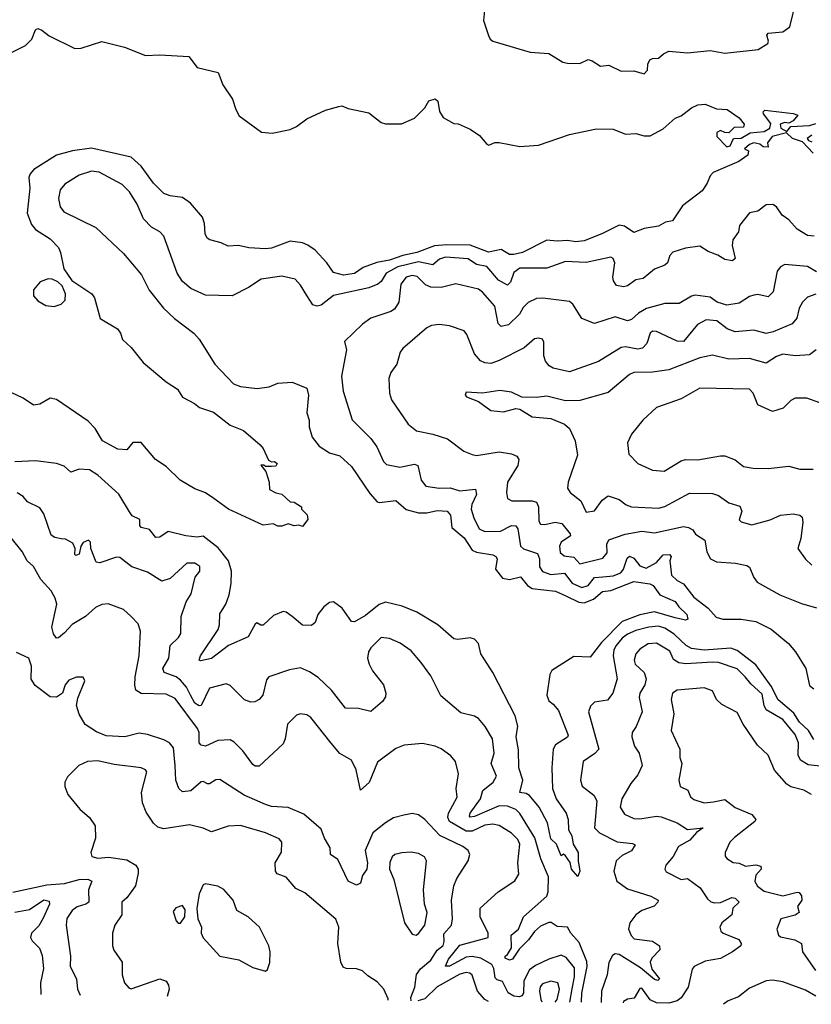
# Model space of a CAD drawing. Extents: x 1552294 to 1694791, y 811929 to 917222.
# Tile 402 of 643: x 1647748 to 1651573, y 830722 to 835479. Entities that reach past the tile are written whole.
import ezdxf

# ---------------------------------------------------------------- set-up
doc = ezdxf.new("R2010")
doc.units = 0

msp = doc.modelspace()

# ---------------------------------------------------------------- linework, layer by layer
at = {"layer": '0CON10XD'}
for points in [[(1649994.5, 835524.5), (1649989.2, 835475), (1650013.5, 835403.5), (1650022, 835385), (1650035, 835376), (1650215, 835322.5), (1650305, 835316.7), (1650372.5, 835275), (1650395, 835268.8), (1650455, 835267.1), (1650495, 835287.1), (1650515, 835281.4), (1650555, 835255.4), (1650595, 835259.6), (1650655, 835230.9), (1650715, 835232.2), (1650765, 835218.6), (1650781.4, 835235), (1650783.1, 835265), (1650793.7, 835286.3), (1650805, 835292.5), (1650835, 835293.8), (1650858.8, 835315), (1650885, 835328), (1650975, 835319.3), (1651085, 835330.8), (1651155, 835317.1), (1651316.7, 835335), (1651363.3, 835365), (1651366, 835375), (1651357.5, 835405), (1651365, 835414), (1651435, 835421.4), (1651468.8, 835445), (1651500.7, 835570.7)], [(1647635, 835285.8), (1647776, 835354), (1647806.2, 835385), (1647825, 835431.2), (1647835, 835437.5), (1647855, 835429.2), (1647890.7, 835400.7), (1648015, 835340), (1648045, 835342.2), (1648145, 835374.2), (1648255, 835346.4), (1648356.6, 835306.6), (1648425, 835310), (1648565, 835301.4), (1648605, 835249.2), (1648706.2, 835225), (1648728.8, 835165), (1648775.6, 835095.6), (1648791.9, 835045), (1648808.6, 835015), (1648915.7, 834935.7), (1648968.3, 834931.7), (1649055, 834948.8), (1649085, 834963.3), (1649135, 835001.2), (1649225, 835042.5), (1649289.3, 835060.7), (1649305, 835062.5), (1649335, 835050), (1649435, 835030), (1649495, 834982.5), (1649515, 834976.7), (1649593, 834977), (1649655, 835003.3), (1649706, 835054), (1649725, 835087.5), (1649755, 835097.5), (1649768.8, 835085), (1649775.9, 835035.9), (1649795, 835007.5), (1649845, 834977.5), (1649866.4, 834976.4), (1649925, 834950), (1649969.5, 834919.5), (1650005, 834877.5), (1650015, 834873.3), (1650043.6, 834886.4), (1650065, 834886.7), (1650165, 834867.5), (1650255, 834873.3), (1650405, 834924), (1650535, 834952.5), (1650615, 834951.2), (1650675, 834925.8), (1650725, 834928.9), (1650765, 834917.5), (1650795, 834918.6), (1650857.6, 834952.4), (1650915, 835002.9), (1650944.4, 835015.6), (1650995, 835054), (1651025, 835068.8), (1651059.5, 835070.5), (1651115, 835048.8), (1651166, 835045), (1651224, 835005), (1651249.2, 834975), (1651245, 834960), (1651201.2, 834958.8), (1651175, 834933.3), (1651155, 834934.4), (1651135, 834943.8), (1651116.7, 834935), (1651116, 834915), (1651165, 834865.8), (1651180.5, 834869.5), (1651196.7, 834905), (1651235, 834907.1), (1651277.7, 834932.3), (1651345, 834939.5), (1651372.5, 834955), (1651378.3, 834978.3), (1651342.5, 835025), (1651340, 835035), (1651348.3, 835041.7), (1651486.2, 835026.2), (1651508.3, 835018.3), (1651485, 834990), (1651465, 834980), (1651445, 834982.5), (1651422.5, 834975), (1651426.2, 834955), (1651455, 834940), (1651475, 834963.8), (1651565, 834968.1), (1651595, 834978)], [(1651581.4, 834835), (1651530, 834890), (1651482.9, 834905), (1651453, 834933), (1651384.5, 834915.5), (1651361.2, 834885), (1651365, 834863.3), (1651340, 834865), (1651325, 834877.5), (1651295, 834883.8), (1651275, 834876.2), (1651250, 834855), (1651270, 834845), (1651265.8, 834824.2), (1651222.5, 834795), (1651099.1, 834740.9), (1651084.5, 834725.5), (1651070, 834690), (1651045, 834652), (1650950.3, 834579.7), (1650902.5, 834507.5), (1650868.3, 834501.7), (1650835, 834482), (1650765, 834470.8), (1650715, 834450.6), (1650671.1, 834481.1), (1650645, 834486.9), (1650561.5, 834445), (1650475, 834410.5), (1650435, 834405.3), (1650395, 834412.8), (1650345, 834409.1), (1650295, 834414.4), (1650178.2, 834355), (1650135, 834344.1), (1650115, 834345.4), (1650075, 834369.5), (1650013.1, 834356.9), (1649925, 834390.3), (1649812.1, 834392.1)], [(1651575, 834921.2), (1651552.5, 834905), (1651560, 834895), (1651575, 834890)], [(1649812.1, 834392.1), (1649753.1, 834386.9), (1649666.7, 834355), (1649599.3, 834340.7), (1649535, 834318), (1649473, 834307), (1649407.3, 834282.7), (1649365, 834253.1), (1649312.5, 834245), (1649265, 834258.1), (1649232.5, 834305), (1649175, 834365.5), (1649140.6, 834390.6), (1649115, 834401.1), (1649055, 834408.9), (1648964.1, 834375.9), (1648935, 834372.4), (1648855, 834377.1), (1648805, 834388.9), (1648755.7, 834385.7), (1648721.7, 834401.7), (1648666.1, 834416.1), (1648654.4, 834424.4), (1648644.2, 834445), (1648640.8, 834495), (1648632, 834525), (1648573, 834593), (1648535, 834620.9), (1648475, 834628.9), (1648445, 834639.6), (1648395, 834689.1), (1648335, 834772), (1648287.3, 834815), (1648095, 834858.6), (1648003.8, 834845), (1647925, 834824.7), (1647815.6, 834755), (1647798.2, 834735), (1647792.7, 834717.3), (1647796.6, 834665), (1647783.3, 834545), (1647805, 834490.5), (1647825, 834465.4), (1647895, 834420.6), (1647935, 834378), (1647945.6, 834355), (1647961.4, 834275), (1647999.2, 834219.2), (1648096, 834155), (1648108.6, 834135), (1648136, 834035), (1648220, 833985), (1648235.8, 833965), (1648244.3, 833934.3), (1648286, 833895), (1648345, 833822.5), (1648455, 833729.2), (1648511.2, 833695), (1648535, 833656.2), (1648593.3, 833625), (1648616.2, 833605), (1648685, 833582.5), (1648765, 833519.5), (1648830, 833495), (1648910, 833425), (1648925, 833406.7), (1648950.7, 833350.7), (1648965, 833342.5), (1648980, 833345), (1648992.5, 833335), (1648985, 833322.5), (1648965, 833320), (1648935, 833320), (1648927, 833327), (1648913, 833327), (1648937, 833297), (1648953.3, 833245), (1648955, 833210), (1648985, 833192.5), (1649015, 833187.5), (1649055, 833150), (1649075, 833147.5), (1649110, 833125), (1649110, 833115), (1649137, 833087), (1649140, 833065), (1649115, 833030), (1649097.5, 833037.5), (1649075, 833033.8), (1649045, 833043.3), (1649015, 833032.5), (1648995, 833032.5), (1648973, 833043), (1648925, 833036.7), (1648756.7, 833115), (1648685.8, 833165.8), (1648645, 833193.3), (1648595, 833213.3), (1648523.3, 833255), (1648455, 833320), (1648404.3, 833354.3), (1648335, 833436.7), (1648295, 833436.7), (1648265, 833401.2), (1648222.5, 833405), (1648148, 833445), (1648113.4, 833503.4), (1648078.8, 833538.8), (1647925, 833644.4), (1647895, 833650), (1647845, 833622.2), (1647815, 833617.1), (1647765, 833650), (1647647.5, 833705)], [(1651587.2, 834432.8), (1651555, 834436), (1651505, 834467.7), (1651465, 834512.5), (1651432.5, 834535), (1651405.6, 834575), (1651386.7, 834586.7), (1651355, 834585.3), (1651315, 834554.6), (1651275, 834545.6), (1651226.7, 834485), (1651222, 834455), (1651194.4, 834415), (1651191.4, 834388.6), (1651205.6, 834325), (1651192.5, 834315), (1651155, 834320.5), (1651122.2, 834342.2), (1651075, 834358.9), (1651035, 834385.5), (1650965, 834375.4), (1650903.3, 834356.7), (1650890.2, 834339.8), (1650878.1, 834305), (1650866.1, 834293.9), (1650815, 834273.5), (1650760.6, 834229.4), (1650725, 834222.1), (1650685, 834193.6), (1650665, 834188.2), (1650631.2, 834195), (1650617.8, 834217.8), (1650614.5, 834235), (1650624.4, 834305), (1650615, 834326.2), (1650605, 834332), (1650485, 834306.9), (1650385, 834311.8), (1650295, 834279.3), (1650165, 834279.4), (1650135, 834257.8), (1650119.4, 834210.6), (1650105, 834197.3), (1650061.3, 834221.3), (1650005, 834286.5), (1649955, 834297), (1649915, 834324.3), (1649805, 834331.9), (1649777.1, 834322.9), (1649745, 834294.7), (1649675, 834309), (1649574.9, 834285.1), (1649518, 834255), (1649495.2, 834214.8), (1649479.1, 834200.9), (1649435, 834183.2), (1649265, 834146.9), (1649205, 834100), (1649185, 834096), (1649165, 834102), (1649135, 834147.5), (1649105, 834197.5), (1649078.8, 834225), (1649015, 834240), (1648915, 834226.4), (1648854.3, 834185), (1648775, 834145.3), (1648645, 834148.9), (1648575, 834180.4), (1648534.8, 834214.8), (1648508.2, 834255), (1648443.9, 834433.9), (1648425, 834454.3), (1648385, 834477.5), (1648346.5, 834516.5), (1648315, 834588.1), (1648278.3, 834648.3), (1648242.9, 834682.9), (1648132.4, 834742.4), (1648095, 834747.3), (1648035, 834728.9), (1647965.3, 834684.7), (1647943.2, 834656.8), (1647936.2, 834615), (1647943.5, 834575), (1647961.7, 834551.7), (1648115.3, 834475.3), (1648249.7, 834349.7), (1648336.4, 834246.4), (1648373, 834173), (1648442.2, 834085), (1648495.8, 834035), (1648589.4, 833965), (1648615.6, 833935), (1648690.4, 833815), (1648780.4, 833720.4), (1648815, 833707.2), (1648895, 833697.1), (1648953.3, 833705), (1648995, 833722.5), (1649065, 833727.5), (1649135, 833699.2), (1649143.3, 833665), (1649135, 833580), (1649146.2, 833545), (1649147.3, 833512.7)], [(1651598.6, 834261.4), (1651555, 834286.8), (1651445, 834296.2), (1651424, 834286), (1651407.5, 834265), (1651388.9, 834165), (1651365, 834140.6), (1651315, 834151.1), (1651295, 834148.9), (1651275, 834142.2), (1651225, 834109.3), (1651165, 834100.4), (1651117.5, 834115), (1651085, 834138.8), (1651011.8, 834148.2), (1650995, 834144.3), (1650935, 834108.9), (1650865, 834108.5), (1650776.1, 834083.9), (1650738.7, 834061.3), (1650705, 834030.8), (1650685, 834023.8), (1650625, 834044.5), (1650525, 834010.9), (1650465, 834035.7), (1650421.4, 834105), (1650405, 834118.1), (1650275.4, 834134.6), (1650245, 834132.9), (1650205, 834113.1), (1650180.5, 834089.5), (1650163.4, 834056.6), (1650110, 834005), (1650075, 833997.1), (1650060.7, 834010.7), (1650043.5, 834095), (1649985, 834162.5), (1649965, 834177.1), (1649855, 834203.5), (1649785, 834185.4), (1649735, 834186.5), (1649708.5, 834198.5), (1649668.6, 834238.6), (1649645, 834242.9), (1649615, 834234.6), (1649589, 834201), (1649579.4, 834115), (1649559, 834081), (1649541, 834069), (1649445, 834037.5), (1649405, 834008.5), (1649318.2, 833925), (1649327.3, 833885), (1649303.4, 833756.6), (1649311.1, 833685), (1649355.3, 833545.3), (1649445, 833455.5), (1649472.9, 833415), (1649505.3, 833345.3), (1649520.2, 833330.2), (1649585, 833317.5), (1649655, 833332.3), (1649672.2, 833325), (1649687.3, 833255), (1649710, 833225), (1649775, 833216.6), (1649828, 833218), (1649875, 833203.3), (1649951.1, 833211.1), (1649954.6, 833185), (1649932.9, 833137.1), (1649930, 833115), (1649941.8, 833071.8), (1649968.7, 833018.7), (1649995, 833006.3), (1650071.6, 833008.4), (1650125, 833035.4), (1650145, 833034.4), (1650155, 833020), (1650168.2, 832935), (1650182.4, 832922.4), (1650250.5, 832900.5), (1650260.2, 832875), (1650260, 832835), (1650275, 832813.1), (1650315, 832799.4), (1650380, 832805), (1650417.4, 832757.4), (1650465, 832735.2), (1650494.7, 832745), (1650525.4, 832784.6), (1650565, 832787.8), (1650615, 832792.4), (1650652.8, 832807.2), (1650665.6, 832824.4), (1650682.9, 832877.1), (1650695, 832886.9), (1650715, 832877.5), (1650745, 832840.3), (1650775, 832829.5), (1650825, 832856.9), (1650857, 832893), (1650887.5, 832895), (1650896.2, 832885), (1650889.3, 832865), (1650897.5, 832795), (1650925, 832770), (1650955, 832754.1), (1651005, 832688.5), (1651075, 832635.6), (1651113.3, 832593.3), (1651145, 832582.7), (1651235, 832582.7), (1651305, 832570.9), (1651379.2, 832535), (1651462.5, 832465), (1651496.2, 832425), (1651546, 832345), (1651565, 832262.5), (1651585.7, 832245.7)], [(1647915, 834093.4), (1647948, 834105), (1647967.1, 834125), (1647970, 834155), (1647952.9, 834192.9), (1647933, 834213), (1647905, 834225.7), (1647885, 834227.1), (1647846.7, 834213.3), (1647815.4, 834174.6), (1647815.4, 834145), (1647835, 834121.1), (1647875, 834097.8), (1647915, 834093.4)], [(1651595, 834154), (1651555, 834138.8), (1651530, 834115), (1651514.8, 834085.2), (1651502.5, 834037.5), (1651480.6, 834009.4), (1651389.4, 833970.6), (1651355, 833963.4), (1651295, 833979.2), (1651205, 833971.9), (1651166.4, 833986.4), (1651116.4, 834025), (1651065, 834030), (1651023.5, 834006.5), (1650955, 833924.5), (1650925, 833925.5), (1650825, 833972.2), (1650805, 833974.3), (1650795, 833964), (1650779.1, 833915), (1650757.9, 833892.1), (1650735, 833887.2), (1650675, 833898.2), (1650655, 833895.3), (1650545, 833827.3), (1650405, 833777.9), (1650326, 833795), (1650306.9, 833806.9), (1650289.1, 833829.1), (1650280.4, 833855), (1650280.7, 833920.7), (1650273.8, 833935), (1650255, 833941.4), (1650235, 833936.9), (1650185, 833894.5), (1650065, 833832), (1650025, 833818.2), (1649995, 833820.8), (1649975, 833831.2), (1649945.3, 833865), (1649909.1, 833959.1), (1649895, 833975.6), (1649825, 834000), (1649775, 834006.5), (1649737.8, 834002.2), (1649715, 833991.1), (1649599.1, 833890.9), (1649586.6, 833873.4), (1649570, 833815), (1649540.6, 833775), (1649531.4, 833745), (1649535.4, 833675.4), (1649545, 833642), (1649624.6, 833524.6), (1649665, 833493.3), (1649745, 833477.1), (1649815, 833454.4), (1649894.6, 833394.6), (1649935, 833378.1), (1649955, 833373.3), (1650065, 833391.2), (1650125, 833381.2), (1650149.7, 833369.7), (1650159.5, 833355), (1650155.4, 833324.6), (1650105.4, 833244.6), (1650099.5, 833195), (1650105.6, 833165.6), (1650125.4, 833155.4), (1650225, 833155.3), (1650245, 833147.7), (1650255.2, 833125.2), (1650256.6, 833056.6), (1650265, 833041.8), (1650285, 833040.3), (1650335, 833051.6), (1650368, 833045), (1650408, 832995), (1650410, 832985), (1650364.6, 832955), (1650357.1, 832935), (1650360.4, 832905), (1650378.7, 832888.7), (1650425, 832881.9), (1650455, 832850), (1650565, 832877.5), (1650586.1, 832903.9), (1650585.9, 832945), (1650594, 832966), (1650674, 832994)], [(1651597.1, 833885), (1651565, 833860), (1651495, 833855.7), (1651435, 833863.8), (1651405, 833852.7), (1651355, 833819.1), (1651275, 833842.4), (1651175, 833838.5), (1651095, 833858), (1651034.4, 833845.6), (1650885, 833788.2), (1650805, 833775.8), (1650715, 833774.6), (1650695, 833764.5), (1650592.1, 833677.9), (1650455, 833640), (1650385, 833637.1), (1650295, 833661.1), (1650244.3, 833654.3), (1650175, 833656.2), (1650125, 833679.2), (1650067.9, 833687.9), (1649984.1, 833674.1), (1649905, 833680), (1649900, 833665), (1649907.7, 833657.7), (1649965, 833634), (1650025, 833590.8), (1650085, 833584.3), (1650145, 833600), (1650165, 833597.5), (1650225, 833560.8), (1650315, 833551.8), (1650380, 833525), (1650405, 833504.2), (1650432.7, 833445), (1650443.8, 833375), (1650397.5, 833245), (1650395.6, 833215.6), (1650407.5, 833195), (1650459.1, 833155), (1650485, 833100), (1650525, 833105.6), (1650562, 833158), (1650592, 833178), (1650645, 833161.5), (1650679.2, 833135), (1650705, 833125.5), (1650835, 833119.2), (1650865, 833127.5), (1650985, 833191.5), (1651095, 833190), (1651125, 833180.4), (1651175.3, 833145.3), (1651228.1, 833128.1), (1651236.9, 833105), (1651225, 833063.3), (1651235, 833053.1), (1651285, 833039.4), (1651375, 833063.1), (1651425, 833085.7), (1651485, 833092.5), (1651517.5, 833085), (1651528.8, 833075), (1651532.3, 833052.3), (1651522.9, 832972.9), (1651508, 832925), (1651545, 832872), (1651575, 832844)], [(1651615, 833628.6), (1651551.1, 833651.1), (1651495, 833650.8), (1651475, 833640), (1651437, 833603), (1651385, 833586.7), (1651315, 833619.2), (1651291.8, 833675), (1651273.8, 833693.8), (1651035, 833699.1), (1650945, 833647.8), (1650825, 833605.8), (1650758.6, 833545), (1650703.8, 833476.2), (1650684.4, 833435), (1650690.7, 833380.7), (1650735, 833334.3), (1650805, 833302.7), (1650862.4, 833297.6), (1650945, 833348.1), (1650965, 833354.4), (1651025, 833353.3), (1651135, 833372.7), (1651155, 833371.5), (1651205, 833353.3), (1651245, 833320), (1651293, 833313), (1651365, 833310.8), (1651465, 833322.5), (1651517.5, 833307.5), (1651582.7, 833307.3)], [(1649147.3, 833512.7), (1649161.7, 833461.7), (1649195, 833419.2), (1649245, 833386.5), (1649295, 833372.5), (1649350.8, 833320.8), (1649440.5, 833190.5), (1649475, 833150), (1649486.5, 833146.5), (1649565, 833156), (1649615, 833112.1), (1649675, 833096.9), (1649715, 833097.2), (1649765, 833108.3), (1649814, 833105), (1649830, 833085), (1649836.8, 833025), (1649895, 832975.3), (1649935, 832916.9), (1649955, 832907.2), (1650035, 832894.5), (1650048.9, 832885), (1650054.5, 832874.5), (1650047.1, 832825), (1650081.4, 832781.4), (1650114.7, 832774.7), (1650167.5, 832787.5), (1650202.3, 832745), (1650225, 832731.2), (1650337.5, 832717.5), (1650386.3, 832696.3), (1650449.5, 832665), (1650475, 832661.5), (1650520, 832680), (1650563.9, 832716.1), (1650605, 832722.1), (1650715, 832765.2), (1650793.5, 832753.5), (1650809.1, 832745), (1650841.2, 832701.2), (1650915, 832668.4), (1650932.4, 832642.4), (1650970.9, 832605), (1650976.5, 832583.5), (1650965, 832578.2), (1650915, 832588.9), (1650815, 832618.4), (1650745, 832603.7), (1650659.2, 832570.8), (1650559.4, 832470.6), (1650505, 832400), (1650425, 832402.7), (1650319.4, 832335), (1650309.5, 832315), (1650295.4, 832215), (1650305, 832187.8), (1650325, 832172.8), (1650351.5, 832141.5), (1650398.2, 832021.8), (1650395, 832012.5), (1650337.3, 831975), (1650325.3, 831955), (1650319.1, 831865), (1650322.3, 831765), (1650339.6, 831715), (1650388.8, 831645), (1650398.1, 831615), (1650400, 831565), (1650415.4, 831535.4), (1650422.8, 831495), (1650446.6, 831455), (1650445.8, 831415), (1650454.6, 831365.4), (1650445, 831340), (1650414.8, 831374.8), (1650407.3, 831407.3), (1650385, 831440), (1650375, 831447.5), (1650365, 831440), (1650341.1, 831495), (1650315, 831520.8), (1650298.5, 831598.5), (1650258.2, 831675), (1650211.2, 831731.2), (1650195, 831740.3), (1650164.2, 831745), (1650179.8, 831805), (1650160, 831865), (1650157.9, 831952.1), (1650147.4, 832015), (1650155.3, 832065.3), (1650141.8, 832115), (1650033.6, 832325), (1649976.9, 832415), (1649964.2, 832465), (1649945, 832485.8), (1649925, 832492.5), (1649865, 832484.2), (1649845, 832488), (1649768, 832555), (1649666.4, 832616.4), (1649596.4, 832646.4), (1649515, 832664.7), (1649485, 832654.1), (1649419.2, 832600.8), (1649365, 832569.6), (1649351.3, 832571.3), (1649306.1, 832636.1), (1649265, 832666.8), (1649245, 832662.8), (1649218.3, 832641.7), (1649189.1, 832605), (1649175, 832566), (1649157.5, 832552.5), (1649115, 832553.3), (1649065, 832595.6), (1649035, 832616.9), (1649020.7, 832619.3), (1648975, 832600), (1648925, 832553.3), (1648913.6, 832553.6), (1648894.3, 832565.7), (1648885, 832558.8), (1648851.9, 832498.1), (1648757.5, 832455), (1648675, 832392.1), (1648621.1, 832381.1), (1648615.8, 832385), (1648622.3, 832405), (1648706.6, 832533.4), (1648713.2, 832555), (1648715, 832608.8), (1648743.6, 832655), (1648759.5, 832700.5), (1648769.7, 832755), (1648771.4, 832815), (1648757.4, 832865), (1648707.7, 832927.7), (1648635, 832983.5), (1648605, 832979.7), (1648550, 832985), (1648465, 833006.4), (1648425, 832979.2), (1648405, 832978), (1648375, 833015.8), (1648334.4, 833025), (1648327.8, 833035), (1648328.6, 833065), (1648292.1, 833082.1), (1648279.3, 833100.7), (1648226.7, 833186.7), (1648125, 833279.1), (1648085, 833304), (1648035, 833307.6), (1647995, 833292.5), (1647962.7, 833322.7), (1647925, 833335.4), (1647825, 833347.8), (1647723.8, 833343.8)], [(1650463.3, 830731.7), (1650465, 830776.2), (1650490.6, 830905), (1650488.7, 830928.7), (1650451.1, 831021.1), (1650410.9, 831065), (1650395, 831095.4), (1650345, 831098.2), (1650316.9, 831116.9), (1650305, 831117.1), (1650265, 831099.6), (1650235, 831074.3), (1650206.1, 831033.9), (1650161.3, 830988.7), (1650129.4, 830940.6), (1650114.7, 830934.7), (1650093.1, 830945), (1650094, 830955), (1650105, 830961.9), (1650125.2, 830995), (1650123.5, 831056.5), (1650158.4, 831085), (1650182.5, 831145), (1650294.5, 831245), (1650300.9, 831265), (1650302.6, 831337.4), (1650266.2, 831425), (1650236.8, 831526.8), (1650164, 831644), (1650145, 831663.2), (1650105, 831679.1), (1650065, 831681), (1649945, 831629.3), (1649925.4, 831625.4), (1649921.2, 831631.2), (1649924.2, 831645), (1649974.2, 831715), (1649986.5, 831755), (1650035.5, 831795), (1650051.5, 831825), (1650026.8, 831885), (1650040, 831935), (1650032.4, 832005), (1649997.7, 832065), (1649965, 832103.3), (1649945, 832114.5), (1649879.8, 832129.8), (1649783, 832213), (1649735, 832308.6), (1649686.2, 832375), (1649639.2, 832429.2), (1649587.1, 832467.1), (1649535, 832490), (1649495, 832494.3), (1649445, 832444.5), (1649433.8, 832425), (1649428.6, 832395), (1649436, 832365), (1649452.9, 832332.9), (1649505.5, 832265), (1649517.1, 832225), (1649515, 832207.5), (1649501.2, 832185), (1649445, 832137.1), (1649385, 832151.8), (1649322.2, 832152.2), (1649255, 832240), (1649190.7, 832300.7), (1649149.1, 832329.1), (1649105, 832348.1), (1649052, 832338), (1648951.2, 832305), (1648940.9, 832289.1), (1648922.7, 832215), (1648905, 832194.4), (1648883.9, 832183.9), (1648865, 832182.5), (1648835, 832192.9), (1648765, 832263.1), (1648745, 832271.1), (1648665, 832250), (1648624.6, 832165.4), (1648615, 832163.8), (1648595, 832176.7), (1648573.9, 832215), (1648553.8, 832253.8), (1648525, 832288.6), (1648503.8, 832305), (1648445.6, 832325), (1648439.1, 832345), (1648468.2, 832395), (1648474.7, 832455), (1648515.7, 832494.3), (1648526.9, 832513.1), (1648528.5, 832595), (1648553, 832667), (1648575.8, 832705), (1648595.3, 832785), (1648618.9, 832815), (1648617.9, 832837.9), (1648593.7, 832853.7), (1648555, 832853.5), (1648475, 832778.9), (1648435, 832766.4), (1648365, 832810), (1648289.2, 832835), (1648231.3, 832881.3), (1648215, 832882.2), (1648135, 832854.6), (1648118.2, 832858.2), (1648091.5, 832925), (1648089.5, 832955), (1648080, 832965), (1648055, 832953.5), (1648043.9, 832935), (1648035, 832896.9), (1648019.7, 832889.7), (1648014.6, 832895), (1648016.2, 832925), (1648005, 832950.8), (1647968.8, 832968.8), (1647948.3, 832971.7), (1647917.3, 832977.3), (1647899.4, 832989.4), (1647865, 833091.4), (1647845, 833120.5), (1647785, 833149.5), (1647764.4, 833175), (1647735, 833193.8)], [(1650674, 832994), (1650755, 833008.2), (1650815, 833000), (1650955, 833030), (1650980, 833025), (1651000, 833015), (1651013.3, 832993.3), (1651059.4, 832965), (1651067.7, 832907.7), (1651086.7, 832875), (1651115, 832860.6), (1651206.4, 832853.6), (1651262.2, 832842.2), (1651275, 832833.8), (1651294.7, 832784.7), (1651311.9, 832761.9), (1651420.5, 832700.5), (1651525, 832658.5), (1651597.5, 832637.5)], [(1650405.9, 830732.2), (1650416.8, 830796.8), (1650428.7, 830855), (1650428.4, 830898.4), (1650388.4, 830948.4), (1650365, 830959.6), (1650305, 830940), (1650241.1, 830908.9), (1650212.2, 830887.8), (1650184.4, 830835), (1650182.7, 830775), (1650175, 830762.5), (1650162.4, 830757.6), (1650135, 830761.5), (1650107.6, 830777.6), (1650081.5, 830831.5), (1650055, 830840.7), (1650045, 830850.6), (1650039.8, 830895), (1650029.5, 830915), (1649976.4, 830945), (1649935, 830953.3), (1649905, 830949.8), (1649825, 830906.7), (1649806, 830906), (1649819.6, 830940.4), (1649875, 831008.3), (1650012, 831045), (1650011.1, 831065), (1649973.1, 831145), (1649973.3, 831186.7), (1650060.8, 831265), (1650140.7, 831319.3), (1650159.5, 831350.5), (1650155.3, 831405), (1650164.3, 831495), (1650155, 831518.2), (1650125, 831548.6), (1650065.2, 831585.2), (1650035, 831592.5), (1649995, 831587.2), (1649935, 831558.7), (1649905, 831558.3), (1649824.7, 831605), (1649817.4, 831625), (1649820.5, 831645), (1649862.6, 831722.6), (1649857.5, 831765), (1649869.1, 831835), (1649854.4, 831895), (1649831.8, 831921.8), (1649785, 831957.1), (1649755, 831970), (1649695, 831982.5), (1649605.7, 831974.3), (1649565, 831958.1), (1649477.4, 831892.6), (1649437, 831793), (1649395, 831756.2), (1649374.4, 831855), (1649350.8, 831900.8), (1649295, 831934), (1649253.6, 831983.6), (1649155, 832107.5), (1649135, 832121.4), (1649105, 832125.6), (1649085, 832118.6), (1649041.5, 832075), (1649031.4, 832005), (1649020.3, 831979.7), (1648905, 831872.7), (1648885, 831873.3), (1648875, 831881.2), (1648825.9, 831945.9), (1648785, 831987.8), (1648765, 831999.4), (1648705, 831997.1), (1648645, 831969.1), (1648625, 831973.6), (1648615.3, 831985.3), (1648615.2, 832034.8), (1648606.7, 832055), (1648499.1, 832199.1), (1648455, 832221.1), (1648335, 832223.8), (1648309.1, 832239.1), (1648303.7, 832263.7), (1648305.9, 832305), (1648324.6, 832405.4), (1648332.2, 832525), (1648319.7, 832559.7), (1648286.2, 832595), (1648250.3, 832630.3), (1648175, 832656.7), (1648145, 832654.4), (1648115, 832640), (1648065.5, 832595), (1648002.2, 832557.8), (1647965, 832516.7), (1647935, 832492.5), (1647925, 832491.2), (1647911.3, 832511.3), (1647902.9, 832545), (1647927.5, 832655), (1647920, 832685), (1647900.3, 832720.3), (1647850, 832775), (1647815, 832837.5), (1647784.5, 832864.5), (1647759.8, 832909.8), (1647706, 832976)], [(1650788, 832545), (1650725, 832528), (1650685, 832509.8), (1650658.7, 832491.3), (1650629.7, 832455), (1650619.7, 832435), (1650616.3, 832405), (1650635.4, 832295), (1650614.6, 832225), (1650587.8, 832192.2), (1650525, 832182), (1650506.8, 832163.2), (1650495.8, 832135), (1650546, 831955), (1650527, 831933), (1650471.1, 831895), (1650457.8, 831805), (1650466.3, 831776.3), (1650522, 831732), (1650537.2, 831705), (1650525.6, 831575), (1650550.4, 831550.4), (1650635, 831507.1), (1650708.4, 831498.4), (1650722, 831492), (1650705, 831463.4), (1650659, 831441), (1650630.4, 831415), (1650619.3, 831365), (1650633.9, 831316.1), (1650685, 831280.6), (1650798, 831245), (1650833.8, 831225), (1650832, 831215), (1650813.6, 831196.4), (1650755, 831174.4), (1650726, 831155), (1650695.8, 831115), (1650690, 831085), (1650702.5, 831055), (1650718, 831038), (1650805, 831026.2), (1650839.2, 831005), (1650841.4, 830985), (1650802, 830945), (1650794.3, 830925), (1650802.3, 830892.3), (1650840, 830845), (1650832.3, 830837.7), (1650815, 830841.7), (1650748.3, 830898.3), (1650645, 830963), (1650625, 830965.2), (1650612.2, 830957.8), (1650595.5, 830924.5), (1650587, 830865), (1650559.7, 830785), (1650557.5, 830730.8)], [(1651585, 832001.2), (1651559.6, 832045), (1651516.2, 832085), (1651488, 832128), (1651413, 832193), (1651378.7, 832258.7), (1651305, 832361.6), (1651215, 832431.3), (1651185, 832443.4), (1651055, 832433.4), (1650995, 832441.5), (1650968.9, 832455), (1650910.1, 832510.1), (1650865, 832540), (1650835, 832548.4), (1650788, 832545)], [(1651645, 831868.9), (1651558.8, 831878.8), (1651521.5, 831901.5), (1651509.7, 831925), (1651511.9, 831985), (1651495.3, 832025), (1651435, 832097.7), (1651355, 832144.6), (1651345.2, 832165), (1651335, 832220.9), (1651280.3, 832270.3), (1651253.9, 832303.9), (1651215, 832343.6), (1651125, 832372.7), (1651095, 832375.8), (1650967.2, 832367.2), (1650932.3, 832372.3), (1650907.7, 832387.7), (1650888.8, 832428.8), (1650825, 832467.3), (1650785, 832463.4), (1650745, 832438.2), (1650725, 832415.5), (1650717.1, 832385), (1650722.2, 832365), (1650766.2, 832325), (1650774.7, 832294.7), (1650768.8, 832265), (1650745.3, 832225), (1650740.9, 832205), (1650755.4, 832135), (1650727.5, 832065), (1650707.5, 832035), (1650705.5, 832015), (1650719.6, 831969.6), (1650741.1, 831935), (1650756.4, 831875), (1650735, 831830), (1650701.1, 831788.9), (1650657.9, 831715), (1650649.2, 831675), (1650670, 831640), (1650715, 831619.3), (1650745, 831617.5), (1650825, 831630.6), (1650847, 831627), (1650925, 831598.9), (1650975, 831566.2), (1651050, 831575), (1651018.2, 831551.8), (1650986.2, 831515), (1650931.4, 831485), (1650905, 831436.2), (1650870, 831395), (1650865.8, 831375), (1650871.3, 831361.3), (1650945, 831324.7), (1650975, 831330.3), (1651036.9, 831285), (1651071.3, 831231.3), (1651087, 831217), (1651105, 831211.5), (1651135, 831214.5), (1651188.5, 831238.5), (1651205, 831234.2), (1651224, 831215), (1651193.9, 831186.1), (1651189.4, 831155), (1651141.5, 831115), (1651131.4, 831095), (1651135.8, 831075), (1651148, 831065), (1651222.5, 831035), (1651233.8, 831015), (1651232.5, 831005), (1651192.5, 830975), (1651135, 830943.8), (1651060.2, 830929.8), (1651007.5, 830905), (1650997.6, 830892.4), (1650978.6, 830805), (1650945, 830752.9), (1650925, 830738.2), (1650885, 830727.5), (1650825, 830729.1), (1650795, 830743.5), (1650755, 830800.5), (1650745, 830798.9), (1650718, 830752), (1650685, 830747.5), (1650665.6, 830735), (1650664.6, 830729.8)], [(1649639.8, 830739.2), (1649638.5, 830755), (1649656.8, 830805), (1649664.6, 830865.4), (1649685, 830893.3), (1649735.3, 830935), (1649765, 830984), (1649794, 831006), (1649799.6, 831025), (1649797.7, 831062.3), (1649834.7, 831105), (1649839.7, 831135), (1649834.2, 831225.8), (1649845.4, 831295), (1649859.5, 831330.5), (1649915.6, 831415), (1649922.9, 831445), (1649914.4, 831465), (1649889.4, 831485), (1649777.5, 831537.5), (1649705.3, 831615.3), (1649675, 831637.1), (1649645, 831644.3), (1649603.4, 831636.6), (1649555, 831623.3), (1649515, 831599.4), (1649455, 831550), (1649417.6, 831465), (1649428.6, 831405), (1649425.6, 831375), (1649404.3, 831345), (1649395, 831306.7), (1649375, 831298), (1649335, 831316.2), (1649285, 831421.9), (1649249.6, 831445), (1649247.6, 831477.6), (1649220.6, 831525), (1649205, 831568.8), (1649120.7, 831640.7), (1649045, 831672.9), (1648965, 831678.1), (1648935, 831687.5), (1648831.9, 831731.9), (1648715, 831807.5), (1648695, 831806.8), (1648665, 831787.3), (1648655, 831786.7), (1648635, 831798.9), (1648625, 831796.5), (1648575, 831752.7), (1648535, 831748.5), (1648516.7, 831765), (1648501.8, 831805), (1648499.3, 831875), (1648491.8, 831961.8), (1648472.5, 831985), (1648445, 832000.6), (1648365.4, 832025.4), (1648325, 832031.5), (1648255.4, 832014.6), (1648165, 832019.4), (1648118.6, 832038.6), (1648064.5, 832074.5), (1648035, 832123.3), (1648022.5, 832165), (1648029.5, 832200.5), (1648062.5, 832285), (1648055, 832302.5), (1648023, 832303), (1647985, 832288), (1647967.5, 832265), (1647954, 832226), (1647925, 832206.7), (1647895, 832208.1), (1647822.1, 832262.1), (1647803.3, 832293.3), (1647805.4, 832355), (1647791.4, 832395), (1647731.8, 832421.8)], [(1651574.2, 831735), (1651537.2, 831757.2), (1651475, 831772.3), (1651455.6, 831785), (1651395, 831853.1), (1651364.3, 831925), (1651313.5, 831973.5), (1651243.9, 832075), (1651215, 832131.4), (1651140.2, 832170.2), (1651115.7, 832195), (1651095, 832236.2), (1651055, 832251.1), (1650925, 832240), (1650902.5, 832225), (1650895.6, 832195), (1650908.5, 832125), (1650895.8, 832045), (1650938, 831955), (1650938.1, 831915), (1650947.1, 831885), (1650932.9, 831805), (1650940, 831775), (1650975.8, 831755.8), (1650989.5, 831725), (1651005, 831711.2), (1651055, 831694.7), (1651099.8, 831700.2), (1651155, 831710.7), (1651205, 831673.4), (1651285, 831639.1), (1651304.5, 831615), (1651300, 831605), (1651201.7, 831528.3), (1651180, 831505), (1651157.1, 831455), (1651157.3, 831437.3), (1651165, 831426.2), (1651195, 831406.9), (1651225, 831403.8), (1651255, 831388.7), (1651305, 831396.3), (1651328.8, 831388.8), (1651331.5, 831375), (1651304.5, 831345.5), (1651299.8, 831315), (1651312.7, 831292.7), (1651345, 831268.9), (1651435, 831246.7), (1651505, 831263.2), (1651515, 831261.4), (1651526.2, 831246.2), (1651528.1, 831225), (1651506, 831195), (1651514.6, 831165), (1651495, 831152.1), (1651426, 831135), (1651406, 831085), (1651415, 831056.7), (1651425, 831048.6), (1651493.7, 831033.7), (1651525.6, 831015), (1651531.2, 830975), (1651593.1, 830885)], [(1649528.3, 830741.1), (1649528.5, 830748.5), (1649507.5, 830795), (1649475, 830831.2), (1649429.5, 830859.5), (1649404.2, 830884.2), (1649375, 830894), (1649325, 830894.3), (1649311.7, 830901.7), (1649299.4, 830925), (1649285.7, 831015), (1649290, 831095), (1649275, 831132.5), (1649125, 831260), (1649081.7, 831281.7), (1649035, 831336), (1648992.7, 831352.7), (1648983.3, 831365), (1648982.2, 831405), (1649012.7, 831457.3), (1649015.3, 831505), (1649001.7, 831521.7), (1648935, 831550.3), (1648815, 831585.4), (1648755, 831582.1), (1648675, 831555.3), (1648635, 831573.3), (1648568.4, 831588.4), (1648445, 831569.5), (1648415, 831578.1), (1648395, 831597.5), (1648359.8, 831649.8), (1648341.2, 831695), (1648337.1, 831745), (1648362.9, 831845), (1648356.2, 831855), (1648335, 831864.4), (1648205, 831880.4), (1648125, 831897.9), (1648075, 831895.3), (1648034.1, 831875.9), (1647978.3, 831821.7), (1647965.7, 831795), (1647965.6, 831775), (1647980, 831735), (1648038.6, 831665), (1648085, 831624), (1648112, 831585), (1648114.2, 831525), (1648091.2, 831455), (1648096.2, 831436.2), (1648125, 831428.6), (1648177.6, 831432.4), (1648265, 831420.3), (1648308.6, 831395), (1648320, 831375), (1648321.1, 831355), (1648307.1, 831295), (1648265, 831237.1), (1648240.8, 831215), (1648241.8, 831155), (1648207.8, 831105), (1648196.5, 831065), (1648195.7, 831005), (1648203.4, 830983.4), (1648242.5, 830925), (1648243.1, 830865), (1648254.3, 830825), (1648275, 830801.4), (1648287.1, 830797.1), (1648425, 830845.4), (1648455, 830832.9), (1648467.3, 830815), (1648470, 830795), (1648459.8, 830759.9)], [(1649663.6, 831056.4), (1649675, 831063.8), (1649705.5, 831105), (1649716.4, 831165), (1649704.4, 831205), (1649699.1, 831275), (1649714.3, 831415), (1649704, 831435), (1649675, 831450), (1649637.6, 831457.6), (1649595, 831453.8), (1649561.2, 831445), (1649547.1, 831435), (1649537.3, 831407.3), (1649535.6, 831375), (1649555.2, 831325.2), (1649608.1, 831115), (1649645, 831060), (1649663.6, 831056.4)], [(1647715, 831263.1), (1647879.8, 831299.8), (1647965, 831306.3), (1648035, 831325.6), (1648076.5, 831326.5), (1648097, 831317), (1648081.2, 831275), (1648081.5, 831215), (1648068, 831205), (1648025, 831193.4), (1648001.5, 831175), (1647975, 831136), (1647972.3, 831105), (1647993.3, 830955), (1647991.5, 830905), (1648022.1, 830845), (1648027.8, 830795), (1648040.5, 830766.7)], [(1648935, 830882.5), (1648945, 830890), (1648956.4, 830923.6), (1648958.8, 830975), (1648951.2, 831005), (1648906, 831095), (1648851.2, 831145), (1648797.5, 831175), (1648779.2, 831225), (1648735, 831276.2), (1648705, 831292), (1648645, 831303.8), (1648635, 831298.8), (1648614.4, 831255), (1648604.2, 831185), (1648609.4, 831135), (1648625.8, 831095), (1648624.2, 831065), (1648635, 831043.8), (1648715, 830954), (1648807.3, 830937.3), (1648875, 830900), (1648935, 830882.5)], [(1647725, 831167.1), (1647795, 831179.4), (1647865, 831226.7), (1647890.5, 831220.5), (1647891.2, 831205), (1647861.7, 831138.3), (1647839.6, 831100.4), (1647805.6, 831065), (1647799.4, 831045), (1647808, 831028), (1647843.4, 830993.4), (1647857.3, 830957.3), (1647863.2, 830895), (1647848.8, 830825), (1647849.4, 830769.7)], [(1648525, 831113.8), (1648546, 831145), (1648548.3, 831178.3), (1648535, 831200), (1648502.7, 831187.3), (1648489.3, 831170.7), (1648503.3, 831125), (1648514.1, 831114.1), (1648525, 831113.8)], [(1650012.8, 830735.7), (1649996, 830745), (1649960.5, 830785), (1649935, 830861.9), (1649922.4, 830872.4), (1649905.3, 830875.3), (1649875, 830867.8), (1649765, 830806.4), (1649705, 830748), (1649672.6, 830738.8)], [(1650335.5, 830732.8), (1650344.4, 830745), (1650356.9, 830795), (1650347.9, 830825), (1650315, 830833), (1650275, 830821.2), (1650263.6, 830806.4), (1650259.4, 830785), (1650265.5, 830745.5), (1650270.6, 830733.4)], [(1651595, 830760.5), (1651545, 830790.7), (1651435, 830830.8), (1651385, 830838), (1651354.5, 830835.5), (1651275, 830800), (1651221.2, 830758.8), (1651171.4, 830738.6), (1651149.5, 830721.9)]]:
    msp.add_lwpolyline(points, dxfattribs=at)

doc.saveas('drawing.dxf')
